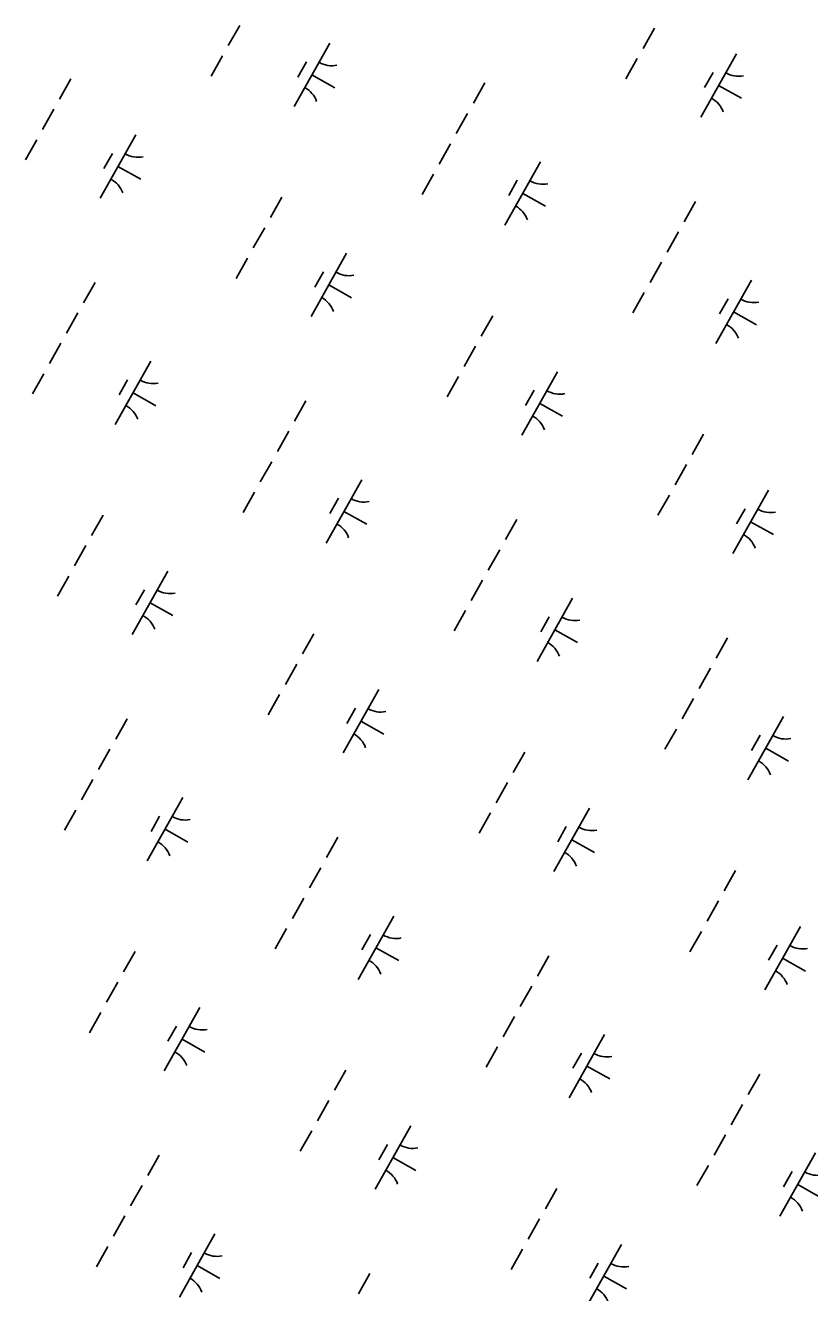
# Model space of a CAD drawing. Extents: x 3913936 to 3933962, y 195330 to 217741.
# Drawn here: x 3922860 to 3923400, y 206139 to 207011 of the extents above; entities that cross this region are included whole.
import ezdxf

# ---------------------------------------------------------------- set-up
doc = ezdxf.new("R2010")
doc.units = 0
doc.layers.add('V-WETL-SWMP', color=7, linetype='Continuous')

msp = doc.modelspace()

# ---------------------------------------------------------------- linework, layer by layer
at = {"layer": 'V-WETL-SWMP'}
for p, q in [((3923007.69, 207011.39), (3922999.85, 206997.45)), ((3923292.88, 207009.39), (3923285.04, 206995.44)), ((3923069.62, 206999.04), (3923045.12, 206955.46)), ((3922995.93, 206990.47), (3922988.09, 206976.53)), ((3923349.22, 206991.82), (3923324.72, 206948.24)), ((3923053.58, 206986.26), (3923047.7, 206975.8)), ((3923281.12, 206988.47), (3923273.28, 206974.52)), ((3922891.67, 206974.57), (3922883.83, 206960.62)), ((3923057.37, 206977.25), (3923073.06, 206968.43)), ((3923176.21, 206971.73), (3923168.37, 206957.78)), ((3923333.18, 206979.04), (3923327.3, 206968.58)), ((3923336.97, 206970.03), (3923352.66, 206961.21)), ((3922879.91, 206953.65), (3922872.07, 206939.7)), ((3923164.45, 206950.81), (3923156.61, 206936.86)), ((3922868.15, 206932.72), (3922860.31, 206918.78)), ((3922936.25, 206936.08), (3922911.75, 206892.5)), ((3923152.69, 206929.88), (3923144.85, 206915.94)), ((3922920.21, 206923.3), (3922914.33, 206912.84)), ((3922924, 206914.29), (3922939.69, 206905.47)), ((3923214.62, 206917.53), (3923190.11, 206873.95)), ((3923140.93, 206908.96), (3923133.09, 206895.02)), ((3923198.58, 206904.75), (3923192.7, 206894.29)), ((3923036.67, 206893.06), (3923028.83, 206879.11)), ((3923202.36, 206895.74), (3923218.06, 206886.92)), ((3923321.21, 206890.22), (3923313.37, 206876.27)), ((3923024.91, 206872.14), (3923017.07, 206858.19)), ((3923309.45, 206869.3), (3923301.61, 206855.35)), ((3923013.15, 206851.22), (3923005.31, 206837.27)), ((3923081.25, 206854.57), (3923056.75, 206810.99)), ((3923065.21, 206841.79), (3923059.33, 206831.33)), ((3923297.69, 206848.38), (3923289.85, 206834.43)), ((3922908.24, 206834.48), (3922900.4, 206820.53)), ((3923069, 206832.78), (3923084.69, 206823.96)), ((3923359.61, 206836.02), (3923335.11, 206792.44)), ((3923285.93, 206827.45), (3923278.09, 206813.51)), ((3923343.58, 206823.24), (3923337.7, 206812.78)), ((3922896.48, 206813.56), (3922888.64, 206799.61)), ((3923181.67, 206811.55), (3923173.83, 206797.6)), ((3923347.36, 206814.23), (3923363.05, 206805.41)), ((3922884.72, 206792.64), (3922876.88, 206778.69)), ((3923169.91, 206790.63), (3923162.07, 206776.68)), ((3922946.64, 206780.28), (3922922.14, 206736.7)), ((3922872.96, 206771.71), (3922865.12, 206757.77)), ((3923226.25, 206773.06), (3923201.74, 206729.48)), ((3922930.61, 206767.5), (3922924.73, 206757.04)), ((3923158.15, 206769.71), (3923150.31, 206755.76)), ((3922934.39, 206758.49), (3922950.08, 206749.67)), ((3923210.21, 206760.28), (3923204.33, 206749.82)), ((3923053.24, 206752.97), (3923045.4, 206739.02)), ((3923213.99, 206751.27), (3923229.69, 206742.45)), ((3923041.48, 206732.05), (3923033.64, 206718.1)), ((3923326.67, 206730.04), (3923318.83, 206716.09)), ((3923029.72, 206711.13), (3923021.87, 206697.18)), ((3923314.91, 206709.12), (3923307.07, 206695.17)), ((3923091.64, 206698.77), (3923067.14, 206655.19)), ((3923017.95, 206690.2), (3923010.11, 206676.26)), ((3923075.61, 206685.99), (3923069.73, 206675.53)), ((3923303.15, 206688.2), (3923295.31, 206674.25)), ((3923371.24, 206691.55), (3923346.74, 206647.97)), ((3923079.39, 206676.98), (3923095.08, 206668.16)), ((3923355.21, 206678.77), (3923349.33, 206668.31)), ((3922913.7, 206674.3), (3922905.86, 206660.35)), ((3923198.23, 206671.46), (3923190.39, 206657.51)), ((3923358.99, 206669.76), (3923374.68, 206660.94)), ((3922901.94, 206653.38), (3922894.1, 206639.43)), ((3923186.47, 206650.54), (3923178.63, 206636.59)), ((3922890.18, 206632.46), (3922882.34, 206618.51)), ((3922958.27, 206635.81), (3922933.77, 206592.23)), ((3922942.24, 206623.03), (3922936.36, 206612.57)), ((3923174.71, 206629.62), (3923166.87, 206615.67)), ((3922946.02, 206614.02), (3922961.71, 206605.2)), ((3923236.64, 206617.26), (3923212.14, 206573.68)), ((3923162.95, 206608.7), (3923155.11, 206594.75)), ((3923220.6, 206604.48), (3923214.72, 206594.02)), ((3923058.7, 206592.79), (3923050.86, 206578.84)), ((3923224.39, 206595.47), (3923240.08, 206586.65)), ((3923343.23, 206589.95), (3923335.39, 206576)), ((3923046.94, 206571.87), (3923039.09, 206557.92)), ((3923331.47, 206569.03), (3923323.63, 206555.08)), ((3923103.27, 206554.3), (3923078.77, 206510.72)), ((3923035.17, 206550.95), (3923027.33, 206537)), ((3923319.71, 206548.11), (3923311.87, 206534.16)), ((3923087.24, 206541.52), (3923081.36, 206531.06)), ((3923381.64, 206535.76), (3923357.14, 206492.17)), ((3922930.26, 206534.21), (3922922.42, 206520.26)), ((3923091.02, 206532.51), (3923106.71, 206523.69)), ((3923307.95, 206527.19), (3923300.11, 206513.24)), ((3923365.6, 206522.97), (3923359.72, 206512.51)), ((3922918.5, 206513.29), (3922910.66, 206499.34)), ((3923203.69, 206511.28), (3923195.85, 206497.33)), ((3923369.39, 206513.96), (3923385.08, 206505.14)), ((3922906.74, 206492.37), (3922898.9, 206478.42)), ((3923191.93, 206490.36), (3923184.09, 206476.41)), ((3922968.67, 206480.01), (3922944.17, 206436.43)), ((3922894.98, 206471.45), (3922887.14, 206457.5)), ((3922952.63, 206467.23), (3922946.75, 206456.77)), ((3923180.17, 206469.44), (3923172.33, 206455.49)), ((3923248.27, 206472.8), (3923223.77, 206429.21)), ((3922956.42, 206458.22), (3922972.11, 206449.4)), ((3923232.23, 206460.01), (3923226.35, 206449.55)), ((3923075.26, 206452.7), (3923067.42, 206438.75)), ((3923236.02, 206451), (3923251.71, 206442.18)), ((3923063.5, 206431.78), (3923055.66, 206417.83)), ((3923348.69, 206429.77), (3923340.85, 206415.82)), ((3923051.74, 206410.86), (3923043.9, 206396.91)), ((3923336.93, 206408.85), (3923329.09, 206394.9)), ((3923113.67, 206398.51), (3923089.17, 206354.92)), ((3923039.98, 206389.94), (3923032.14, 206375.99)), ((3923325.17, 206387.93), (3923317.33, 206373.98)), ((3923393.27, 206391.29), (3923368.77, 206347.7)), ((3923097.63, 206385.72), (3923091.75, 206375.26)), ((3923377.23, 206378.5), (3923371.35, 206368.04)), ((3922935.72, 206374.03), (3922927.88, 206360.08)), ((3923101.42, 206376.71), (3923117.11, 206367.89)), ((3923220.26, 206371.19), (3923212.42, 206357.24)), ((3923381.02, 206369.49), (3923396.71, 206360.67)), ((3922923.96, 206353.11), (3922916.12, 206339.16)), ((3923208.5, 206350.27), (3923200.66, 206336.32)), ((3922980.3, 206335.55), (3922955.8, 206291.96)), ((3922912.2, 206332.19), (3922904.36, 206318.24)), ((3923196.74, 206329.35), (3923188.9, 206315.4)), ((3922964.26, 206322.76), (3922958.38, 206312.3)), ((3922968.05, 206313.75), (3922983.74, 206304.93)), ((3923258.66, 206317), (3923234.16, 206273.41)), ((3923184.98, 206308.43), (3923177.14, 206294.48)), ((3923242.63, 206304.21), (3923236.75, 206293.75)), ((3923080.72, 206292.52), (3923072.88, 206278.57)), ((3923246.41, 206295.2), (3923262.11, 206286.38)), ((3923365.26, 206289.68), (3923357.42, 206275.73)), ((3923068.96, 206271.6), (3923061.12, 206257.65)), ((3923353.5, 206268.76), (3923345.66, 206254.81)), ((3923057.2, 206250.68), (3923049.36, 206236.73)), ((3923125.3, 206254.04), (3923100.8, 206210.45)), ((3923341.74, 206247.84), (3923333.9, 206233.89)), ((3923109.26, 206241.25), (3923103.38, 206230.79)), ((3922952.29, 206233.94), (3922944.45, 206219.99)), ((3923113.05, 206232.24), (3923128.74, 206223.42)), ((3923403.66, 206235.49), (3923379.16, 206191.9)), ((3923329.98, 206226.92), (3923322.13, 206212.97)), ((3923387.63, 206222.71), (3923381.75, 206212.24)), ((3922940.53, 206213.02), (3922932.69, 206199.07)), ((3923391.41, 206213.69), (3923407.1, 206204.87)), ((3923225.72, 206211.01), (3923217.88, 206197.06)), ((3922928.77, 206192.1), (3922920.93, 206178.15)), ((3923213.96, 206190.09), (3923206.12, 206176.14)), ((3922990.69, 206179.75), (3922966.19, 206136.16)), ((3922917.01, 206171.18), (3922909.17, 206157.23)), ((3923202.2, 206169.17), (3923194.36, 206155.22)), ((3923270.29, 206172.53), (3923245.79, 206128.94)), ((3922974.66, 206166.96), (3922968.78, 206156.5)), ((3922978.44, 206157.95), (3922994.13, 206149.13)), ((3923097.29, 206152.43), (3923089.45, 206138.48)), ((3923254.26, 206159.75), (3923248.38, 206149.28)), ((3923258.04, 206150.73), (3923273.73, 206141.91))]:
    msp.add_line(p, q, dxfattribs=at)
for centre, start, end in [((3923071.11, 207001.21), 239.88608, 281.42974), ((3923350.71, 206993.99), 239.88608, 281.42974), ((3923044.04, 206953.05), 19.88608, 61.42973), ((3923323.64, 206945.84), 19.88608, 61.42973), ((3922937.74, 206938.25), 239.88608, 281.42974), ((3922910.67, 206890.1), 19.88608, 61.42973), ((3923216.11, 206919.7), 239.88608, 281.42974), ((3923189.04, 206871.55), 19.88608, 61.42973), ((3923082.74, 206856.74), 239.88608, 281.42974), ((3923055.67, 206808.59), 19.88608, 61.42973), ((3923361.1, 206838.19), 239.88608, 281.42974), ((3923334.03, 206790.04), 19.88608, 61.42973), ((3922948.14, 206782.45), 239.88608, 281.42974), ((3923227.74, 206775.23), 239.88608, 281.42974), ((3922921.07, 206734.3), 19.88608, 61.42973), ((3923200.67, 206727.08), 19.88608, 61.42973), ((3923093.13, 206700.94), 239.88608, 281.42974), ((3923372.73, 206693.72), 239.88608, 281.42974), ((3923066.06, 206652.79), 19.88608, 61.42973), ((3923345.66, 206645.57), 19.88608, 61.42973), ((3922959.77, 206637.98), 239.88608, 281.42974), ((3922932.7, 206589.83), 19.88608, 61.42973), ((3923238.13, 206619.43), 239.88608, 281.42974), ((3923211.06, 206571.28), 19.88608, 61.42973), ((3923104.76, 206556.47), 239.88608, 281.42974), ((3923077.69, 206508.32), 19.88608, 61.42973), ((3923383.13, 206537.92), 239.88608, 281.42974), ((3923356.06, 206489.77), 19.88608, 61.42973), ((3922970.16, 206482.18), 239.88608, 281.42974), ((3923249.76, 206474.96), 239.88608, 281.42974), ((3922943.09, 206434.03), 19.88608, 61.42973), ((3923222.69, 206426.81), 19.88608, 61.42973), ((3923115.16, 206400.67), 239.88608, 281.42974), ((3923394.76, 206393.45), 239.88608, 281.42974), ((3923088.09, 206352.52), 19.88608, 61.42973), ((3923367.69, 206345.3), 19.88608, 61.42973), ((3922981.79, 206337.71), 239.88608, 281.42974), ((3922954.72, 206289.56), 19.88608, 61.42973), ((3923260.16, 206319.16), 239.88608, 281.42974), ((3923233.09, 206271.01), 19.88608, 61.42973), ((3923126.79, 206256.21), 239.88608, 281.42974), ((3923099.72, 206208.05), 19.88608, 61.42973), ((3923405.15, 206237.66), 239.88608, 281.42974), ((3923378.08, 206189.5), 19.88608, 61.42973), ((3922992.19, 206181.92), 239.88608, 281.42974), ((3923271.79, 206174.7), 239.88608, 281.42974), ((3922965.11, 206133.76), 19.88608, 61.42973), ((3923244.72, 206126.54), 19.88608, 61.42973)]:
    msp.add_arc(centre, 17.62, start, end, dxfattribs=at)

doc.saveas('drawing.dxf')
